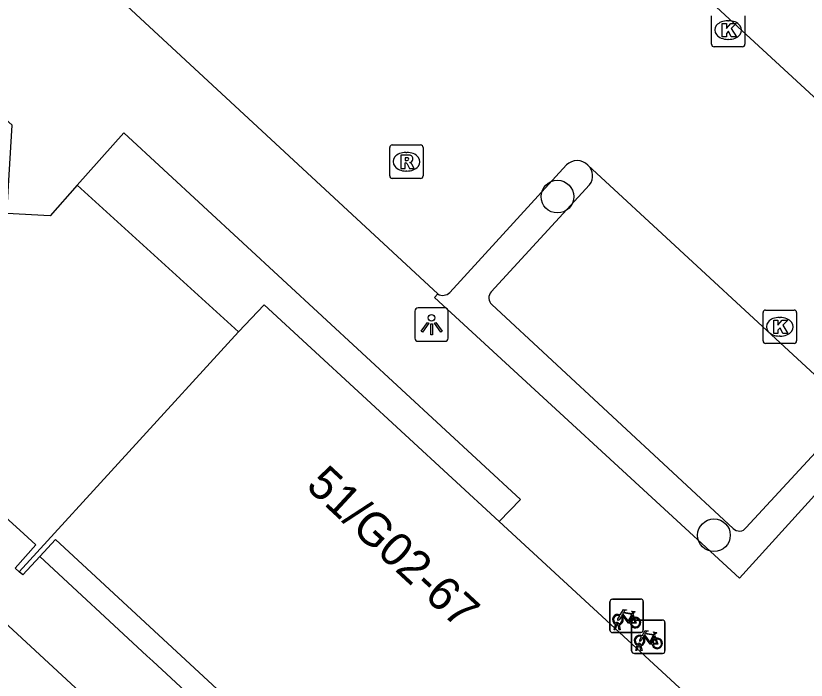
# Model space of a CAD drawing. Extents: x 159040 to 160094, y 381214 to 382518.
# Drawn here: x 159732.63 to 159756.29, y 381862.01 to 381881.89 of the extents above; entities that cross this region are included whole.
import ezdxf

# ---------------------------------------------------------------- set-up
doc = ezdxf.new("R2010")
doc.units = 0
for name, color, linetype in [('IMGEO_Boom', 7, 'Continuous'), ('IMGEO_Fietsenrek', 7, 'Continuous'), ('IMGEO_Kolk', 7, 'Continuous'), ('IMGEO_Lichtpunt', 7, 'Continuous'), ('IMGEO_Pand', 7, 'Continuous'), ('IMGEO_Pand_nummerreeks', 7, 'Continuous'), ('IMGEO_Pand_overbouw', 7, 'Continuous'), ('IMGEO_Parkeervlak_open', 7, 'Continuous'), ('IMGEO_Rijbaan_lokaal_open', 7, 'Continuous'), ('IMGEO_Rioolput', 7, 'Continuous'), ('IMGEO_Voetpad_gesloten', 7, 'Continuous'), ('IMGEO_Voetpad_open', 7, 'Continuous')]:
    doc.layers.add(name, color=color, linetype=linetype)

msp = doc.modelspace()

# ---------------------------------------------------------------- linework, layer by layer
at = {"layer": 'IMGEO_Boom'}
for centre in [(159748.847, 381876.482), (159753.532, 381866.349)]:
    msp.add_circle(centre, 0.489, dxfattribs=at)
at = {"layer": 'IMGEO_Fietsenrek'}
for p, q in [((159750.416, 381863.512), (159750.416, 381864.353)), ((159750.416, 381864.353), (159750.416, 381863.512)), ((159750.491, 381864.437), (159751.332, 381864.437)), ((159751.332, 381864.437), (159750.491, 381864.437)), ((159751.416, 381864.362), (159751.416, 381863.521)), ((159751.416, 381863.521), (159751.416, 381864.362)), ((159751.103, 381863.986), (159751.139, 381863.891)), ((159750.543, 381863.521), (159750.582, 381863.681)), ((159750.612, 381863.669), (159750.577, 381863.521)), ((159750.654, 381863.693), (159750.653, 381863.697)), ((159750.695, 381863.521), (159750.661, 381863.663)), ((159750.685, 381863.704), (159750.686, 381863.697)), ((159750.693, 381863.667), (159750.728, 381863.521)), ((159751.066, 381862.887), (159751.066, 381863.728)), ((159751.066, 381863.728), (159751.066, 381862.887)), ((159751.141, 381863.812), (159751.982, 381863.812)), ((159751.982, 381863.812), (159751.141, 381863.812)), ((159752.066, 381863.737), (159752.066, 381862.896)), ((159752.066, 381862.896), (159752.066, 381863.737)), ((159751.341, 381863.437), (159750.5, 381863.437)), ((159750.5, 381863.437), (159751.341, 381863.437)), ((159750.577, 381863.521), (159750.543, 381863.521)), ((159750.728, 381863.521), (159750.695, 381863.521)), ((159751.753, 381863.361), (159751.789, 381863.266)), ((159751.193, 381862.896), (159751.232, 381863.056)), ((159751.262, 381863.044), (159751.227, 381862.896)), ((159751.304, 381863.068), (159751.303, 381863.072)), ((159751.345, 381862.896), (159751.311, 381863.038)), ((159751.335, 381863.079), (159751.336, 381863.072)), ((159751.343, 381863.042), (159751.378, 381862.896)), ((159751.991, 381862.812), (159751.15, 381862.812)), ((159751.15, 381862.812), (159751.991, 381862.812)), ((159751.227, 381862.896), (159751.193, 381862.896)), ((159751.378, 381862.896), (159751.345, 381862.896))]:
    msp.add_line(p, q, dxfattribs=at)
for points in [[(159750.729, 381863.963), (159750.824, 381864.127), (159750.91, 381864.113), (159750.912, 381864.104), (159750.856, 381864.093), (159750.829, 381864.048), (159751.085, 381864.007)], [(159750.75, 381863.911), (159750.698, 381863.821), (159750.658, 381863.796), (159750.659, 381863.843), (159750.714, 381863.937)], [(159751.025, 381863.719), (159750.975, 381863.719), (159750.784, 381863.97), (159750.765, 381863.938)], [(159751.072, 381863.982), (159750.815, 381864.023), (159750.798, 381863.994), (159750.965, 381863.774), (159751.072, 381863.982)], [(159751.12, 381863.884), (159751.09, 381863.961), (159750.981, 381863.743), (159751.024, 381863.743)], [(159751.085, 381864.007), (159751.11, 381864.056), (159751.104, 381864.06), (159751.081, 381864.064), (159751.069, 381864.071), (159751.068, 381864.074), (159751.07, 381864.079), (159751.165, 381864.064), (159751.167, 381864.054), (159751.157, 381864.041), (159751.145, 381864.035), (159751.131, 381864.041), (159751.103, 381863.986)], [(159751.054, 381863.743), (159751.174, 381863.742), (159751.13, 381863.856)], [(159751.15, 381863.863), (159751.205, 381863.718), (159751.055, 381863.718)], [(159751.379, 381863.338), (159751.474, 381863.502), (159751.56, 381863.488), (159751.562, 381863.479), (159751.506, 381863.468), (159751.479, 381863.423), (159751.735, 381863.382)], [(159751.722, 381863.357), (159751.465, 381863.398), (159751.448, 381863.369), (159751.615, 381863.149), (159751.722, 381863.357)], [(159751.735, 381863.382), (159751.76, 381863.431), (159751.754, 381863.435), (159751.731, 381863.439), (159751.719, 381863.446), (159751.718, 381863.449), (159751.72, 381863.454), (159751.815, 381863.439), (159751.817, 381863.429), (159751.807, 381863.416), (159751.795, 381863.41), (159751.781, 381863.416), (159751.753, 381863.361)], [(159751.4, 381863.286), (159751.348, 381863.196), (159751.308, 381863.171), (159751.309, 381863.218), (159751.364, 381863.312)], [(159751.675, 381863.094), (159751.625, 381863.094), (159751.434, 381863.345), (159751.415, 381863.313)], [(159751.77, 381863.259), (159751.74, 381863.336), (159751.631, 381863.118), (159751.674, 381863.118)], [(159751.704, 381863.118), (159751.824, 381863.117), (159751.78, 381863.231)], [(159751.8, 381863.238), (159751.855, 381863.093), (159751.705, 381863.093)]]:
    msp.add_lwpolyline(points, dxfattribs=at)
for centre, radius, start, end in [((159750.494, 381864.359), 0.0779, 92.4484, 184.2845), ((159750.494, 381864.359), 0.0779, 92.4484, 184.2845), ((159751.338, 381864.359), 0.0779, 2.4484, 94.2845), ((159751.338, 381864.359), 0.0779, 2.4484, 94.2845), ((159750.656, 381863.822), 0.159, 62.6766, 242.1369), ((159750.656, 381863.822), 0.129, 63.3192, 238.903), ((159750.656, 381863.822), 0.129, 283.6043, 43.4302), ((159750.656, 381863.822), 0.159, 283.5766, 46.6042), ((159751.183, 381863.738), 0.159, 113.3408, 178.3217), ((159751.183, 381863.738), 0.159, 187.0065, 105.7708), ((159751.183, 381863.738), 0.129, 188.6715, 104.5883), ((159750.636, 381863.693), 0.0499, 12.8025, 158.6934), ((159750.656, 381863.822), 0.159, 253.9967, 271.7867), ((159750.636, 381863.693), 0.0174, 12.8025, 163.4502), ((159750.656, 381863.822), 0.129, 253.415, 269.0204), ((159751.183, 381863.738), 0.129, 113.923, 177.9556), ((159751.144, 381863.734), 0.0779, 92.4484, 184.2845), ((159751.144, 381863.734), 0.0779, 92.4484, 184.2845), ((159751.988, 381863.734), 0.0779, 2.4484, 94.2845), ((159751.988, 381863.734), 0.0779, 2.4484, 94.2845), ((159750.494, 381863.515), 0.0779, 182.4484, 274.2845), ((159750.494, 381863.515), 0.0779, 182.4484, 274.2845), ((159751.338, 381863.515), 0.0779, 272.4484, 4.2845), ((159751.338, 381863.515), 0.0779, 272.4484, 4.2845), ((159751.306, 381863.197), 0.159, 62.6766, 242.1369), ((159751.306, 381863.197), 0.129, 63.3192, 238.903), ((159751.306, 381863.197), 0.129, 283.6043, 43.4302), ((159751.306, 381863.197), 0.159, 283.5766, 46.6042), ((159751.833, 381863.113), 0.159, 113.3408, 178.3217), ((159751.833, 381863.113), 0.159, 187.0065, 105.7708), ((159751.833, 381863.113), 0.129, 113.923, 177.9556), ((159751.833, 381863.113), 0.129, 188.6715, 104.5883), ((159751.286, 381863.068), 0.0499, 12.8025, 158.6934), ((159751.306, 381863.197), 0.159, 253.9967, 271.7867), ((159751.286, 381863.068), 0.0174, 12.8025, 163.4502), ((159751.306, 381863.197), 0.129, 253.415, 269.0204), ((159751.144, 381862.89), 0.0779, 182.4484, 274.2845), ((159751.144, 381862.89), 0.0779, 182.4484, 274.2845), ((159751.988, 381862.89), 0.0779, 272.4484, 4.2845), ((159751.988, 381862.89), 0.0779, 272.4484, 4.2845)]:
    msp.add_arc(centre, radius, start, end, dxfattribs=at)
at = {"layer": 'IMGEO_Kolk'}
for p, q in [((159753.458, 381881.042), (159753.458, 381881.894)), ((159754.459, 381881.894), (159754.459, 381881.042)), ((159753.946, 381881.748), (159753.971, 381881.748)), ((159753.969, 381881.188), (159753.944, 381881.188)), ((159754.385, 381880.968), (159753.533, 381880.968)), ((159755.002, 381872.163), (159755.002, 381873.015)), ((159755.077, 381873.089), (159755.929, 381873.089)), ((159755.49, 381872.869), (159755.515, 381872.869)), ((159756.003, 381873.015), (159756.003, 381872.163)), ((159755.513, 381872.309), (159755.488, 381872.309)), ((159755.929, 381872.089), (159755.077, 381872.089))]:
    msp.add_line(p, q, dxfattribs=at)
for points in [[(159753.458, 381881.042), (159753.458, 381881.894)], [(159754.459, 381881.894), (159754.459, 381881.042)], [(159753.779, 381881.668), (159753.902, 381881.668), (159753.902, 381881.517), (159754.032, 381881.668), (159754.196, 381881.668), (159754.05, 381881.517), (159754.203, 381881.268), (159754.051, 381881.268), (159753.966, 381881.432), (159753.902, 381881.365), (159753.902, 381881.268), (159753.779, 381881.268), (159753.779, 381881.668)], [(159754.385, 381880.968), (159753.533, 381880.968)], [(159755.002, 381872.163), (159755.002, 381873.015)], [(159755.077, 381873.089), (159755.929, 381873.089)], [(159756.003, 381873.015), (159756.003, 381872.163)], [(159755.323, 381872.789), (159755.446, 381872.789), (159755.446, 381872.638), (159755.576, 381872.789), (159755.74, 381872.789), (159755.594, 381872.638), (159755.747, 381872.389), (159755.595, 381872.389), (159755.51, 381872.553), (159755.446, 381872.486), (159755.446, 381872.389), (159755.323, 381872.389), (159755.323, 381872.789)], [(159755.929, 381872.089), (159755.077, 381872.089)]]:
    msp.add_lwpolyline(points, dxfattribs=at)
for centre, start, end in [((159753.535, 381881.044), 181.552, 268.448), ((159753.535, 381881.044), 181.552, 268.448), ((159754.383, 381881.044), 271.552, 358.448), ((159754.383, 381881.044), 271.552, 358.448), ((159755.079, 381873.013), 91.552, 178.448), ((159755.079, 381873.013), 91.552, 178.448), ((159755.927, 381873.013), 1.552, 88.448), ((159755.927, 381873.013), 1.552, 88.448), ((159755.079, 381872.165), 181.552, 268.448), ((159755.079, 381872.165), 181.552, 268.448), ((159755.927, 381872.165), 271.552, 358.448), ((159755.927, 381872.165), 271.552, 358.448)]:
    msp.add_arc(centre, 0.0765, start, end, dxfattribs=at)
for centre, major_axis, ratio, start_param, end_param in [((159753.945, 381881.468), (-0.387, 0.002), 0.722429, 4.712389, 7.853982), ((159753.97, 381881.468), (-0.39, 0.002), 0.717154, 1.570796, 4.712389), ((159755.489, 381872.589), (-0.387, 0.002), 0.722429, 4.712389, 7.853982), ((159755.514, 381872.589), (-0.39, 0.002), 0.717154, 1.570796, 4.712389)]:
    msp.add_ellipse(centre, major_axis=major_axis, ratio=ratio, start_param=start_param, end_param=end_param, dxfattribs=at)
at = {"layer": 'IMGEO_Lichtpunt'}
for p, q in [((159745.483, 381873.151), (159744.675, 381873.151)), ((159745.483, 381873.151), (159744.675, 381873.151)), ((159744.581, 381873.056), (159744.581, 381872.249)), ((159744.581, 381873.056), (159744.581, 381872.249)), ((159745.577, 381872.249), (159745.577, 381873.056)), ((159745.577, 381872.249), (159745.577, 381873.056)), ((159744.675, 381872.155), (159745.483, 381872.155)), ((159744.675, 381872.155), (159745.483, 381872.155))]:
    msp.add_line(p, q, dxfattribs=at)
for points in [[(159744.955, 381872.72), (159744.994, 381872.692), (159744.806, 381872.43), (159744.768, 381872.457), (159744.955, 381872.72)], [(159745.057, 381872.672), (159745.104, 381872.672), (159745.104, 381872.35), (159745.057, 381872.35), (159745.057, 381872.672)], [(159745.167, 381872.692), (159745.205, 381872.719), (159745.392, 381872.457), (159745.353, 381872.429), (159745.167, 381872.692)]]:
    msp.add_lwpolyline(points, dxfattribs=at)
msp.add_circle((159745.08, 381872.854), 0.0994, dxfattribs=at)
for centre, start, end in [((159744.675, 381873.056), 90, 180), ((159744.675, 381873.056), 90, 180), ((159745.483, 381873.056), 0, 90), ((159745.483, 381873.056), 0, 90), ((159744.675, 381872.249), 180, 270), ((159744.675, 381872.249), 180, 270), ((159745.483, 381872.249), 270, 0), ((159745.483, 381872.249), 270, 360)]:
    msp.add_arc(centre, 0.0946, start, end, dxfattribs=at)
at = {"layer": 'IMGEO_Pand'}
for points in [[(159734.469, 381876.829), (159733.667, 381875.913), (159732.367, 381875.976), (159732.521, 381878.623), (159731.811, 381879.259), (159730.567, 381879.294), (159729.812, 381878.711), (159729.737, 381877.417), (159729.66, 381876.101), (159728.387, 381876.163), (159727.73, 381877.087), (159722.58, 381873.093), (159721.823, 381873.992), (159721.752, 381874.076), (159721.632, 381873.983)], [(159739.301, 381872.437), (159734.469, 381876.829)], [(159747.103, 381866.759), (159740.069, 381873.248), (159739.301, 381872.437)], [(159732.735, 381865.256), (159739.301, 381872.437)], [(159732.735, 381865.256), (159732.614, 381865.363), (159733.236, 381866.067), (159732.877, 381866.391), (159731.65, 381867.494), (159729.668, 381867.562), (159728.384, 381866.564), (159727.977, 381866.247), (159728.449, 381865.654), (159728.339, 381865.566)], [(159753.774, 381860.606), (159747.103, 381866.759)], [(159746.128, 381852.609), (159746.021, 381852.706), (159746.661, 381853.402), (159747.133, 381853.915), (159741.314, 381859.296), (159739.73, 381860.76), (159733.823, 381866.222), (159733.35, 381865.71), (159732.844, 381865.16), (159732.735, 381865.256)]]:
    msp.add_lwpolyline(points, dxfattribs=at)
at = {"layer": 'IMGEO_Pand_overbouw'}
msp.add_lwpolyline([(159733.35, 381865.71), (159736.553, 381862.743), (159736.733, 381862.581), (159739.067, 381860.416), (159739.259, 381860.238), (159739.429, 381860.421), (159739.73, 381860.76), (159733.823, 381866.222)], close=True, dxfattribs=at)
at = {"layer": 'IMGEO_Parkeervlak_open'}
for points in [[(159749.81, 381876.835), (159746.859, 381873.635)], [(159746.88, 381873.251), (159754.11, 381866.556)], [(159754.492, 381866.579), (159757.424, 381869.757)]]:
    msp.add_lwpolyline(points, dxfattribs=at)
for centre, radius, start, end in [((159749.455, 381877.101), 0.443, 323.1168, 46.9567), ((159747.08, 381873.454), 0.285, 140.7178, 225.5427), ((159754.292, 381866.718), 0.244, 221.7517, 325.1395)]:
    msp.add_arc(centre, radius, start, end, dxfattribs=at)
at = {"layer": 'IMGEO_Rijbaan_lokaal_open'}
for points in [[(159723.801, 381893.444), (159745.268, 381873.571)], [(159750.578, 381884.958), (159758.409, 381877.735)], [(159745.622, 381873.614), (159749.116, 381877.43)], [(159757.987, 381869.822), (159749.758, 381877.425)]]:
    msp.add_lwpolyline(points, dxfattribs=at)
for centre, radius, start, end in [((159749.434, 381877.105), 0.455, 44.6949, 134.4127), ((159745.418, 381873.812), 0.284, 238.0004, 315.851)]:
    msp.add_arc(centre, radius, start, end, dxfattribs=at)
at = {"layer": 'IMGEO_Rioolput'}
for p, q in [((159743.825, 381877.102), (159743.825, 381877.954)), ((159743.9, 381878.028), (159744.752, 381878.028)), ((159744.826, 381877.954), (159744.826, 381877.102)), ((159744.313, 381877.808), (159744.338, 381877.808)), ((159744.336, 381877.248), (159744.311, 381877.248)), ((159744.752, 381877.028), (159743.9, 381877.028))]:
    msp.add_line(p, q, dxfattribs=at)
for points in [[(159743.825, 381877.102), (159743.825, 381877.954)], [(159743.9, 381878.028), (159744.752, 381878.028)], [(159744.826, 381877.954), (159744.826, 381877.102)], [(159744.414, 381877.726), (159744.162, 381877.728), (159744.162, 381877.328)], [(159744.34, 381877.647), (159744.286, 381877.647), (159744.286, 381877.566)], [(159744.162, 381877.328), (159744.286, 381877.328), (159744.286, 381877.49), (159744.297, 381877.49)], [(159744.286, 381877.566), (159744.338, 381877.566)], [(159744.344, 381877.461), (159744.415, 381877.328), (159744.555, 381877.328), (159744.49, 381877.454)], [(159744.752, 381877.028), (159743.9, 381877.028)]]:
    msp.add_lwpolyline(points, dxfattribs=at)
for centre, radius, start, end in [((159743.902, 381877.952), 0.0765, 91.552, 178.448), ((159743.902, 381877.952), 0.0765, 91.552, 178.448), ((159744.75, 381877.952), 0.0765, 1.552, 88.448), ((159744.75, 381877.952), 0.0765, 1.552, 88.448), ((159744.346, 381877.551), 0.0964, 77.0061, 93.1865), ((159744.36, 381877.608), 0.0378, 276.6634, 79.6772), ((159744.413, 381877.616), 0.109, 350.3612, 89.416), ((159744.411, 381877.616), 0.112, 277.5842, 350.9817), ((159744.296, 381877.437), 0.0533, 26.0293, 88.6989), ((159744.322, 381877.755), 0.19, 274.7715, 282.9687), ((159744.395, 381877.401), 0.108, 29.5134, 73.7905), ((159743.902, 381877.104), 0.0765, 181.552, 268.448), ((159743.902, 381877.104), 0.0765, 181.552, 268.448), ((159744.75, 381877.104), 0.0765, 271.552, 358.448), ((159744.75, 381877.104), 0.0765, 271.552, 358.448)]:
    msp.add_arc(centre, radius, start, end, dxfattribs=at)
for centre, major_axis, ratio, start_param, end_param in [((159744.312, 381877.528), (-0.387, 0.002), 0.722429, 4.712389, 7.853982), ((159744.337, 381877.528), (-0.39, 0.002), 0.717154, 1.570796, 4.712389)]:
    msp.add_ellipse(centre, major_axis=major_axis, ratio=ratio, start_param=start_param, end_param=end_param, dxfattribs=at)
at = {"layer": 'IMGEO_Voetpad_gesloten'}
msp.add_lwpolyline([(159759.91, 381838.199), (159731.741, 381864.255), (159729.111, 381864.371), (159711.176, 381850.04), (159696.84, 381838.731), (159696.855, 381838.62), (159689.775, 381833.087), (159686.085, 381829.985)], dxfattribs=at)
at = {"layer": 'IMGEO_Voetpad_open'}
for points in [[(159747.103, 381866.759), (159747.737, 381867.418), (159735.867, 381878.389), (159734.469, 381876.829)], [(159745.268, 381873.571), (159745.165, 381873.465), (159754.295, 381865.068), (159757.623, 381868.729)]]:
    msp.add_lwpolyline(points, dxfattribs=at)

# ---------------------------------------------------------------- texts
at = {"layer": 'IMGEO_Pand_nummerreeks'}
msp.add_text('51/G02-67', height=1, rotation=317.1842, dxfattribs=at).set_placement((159741.285, 381867.783))

doc.saveas('drawing.dxf')
